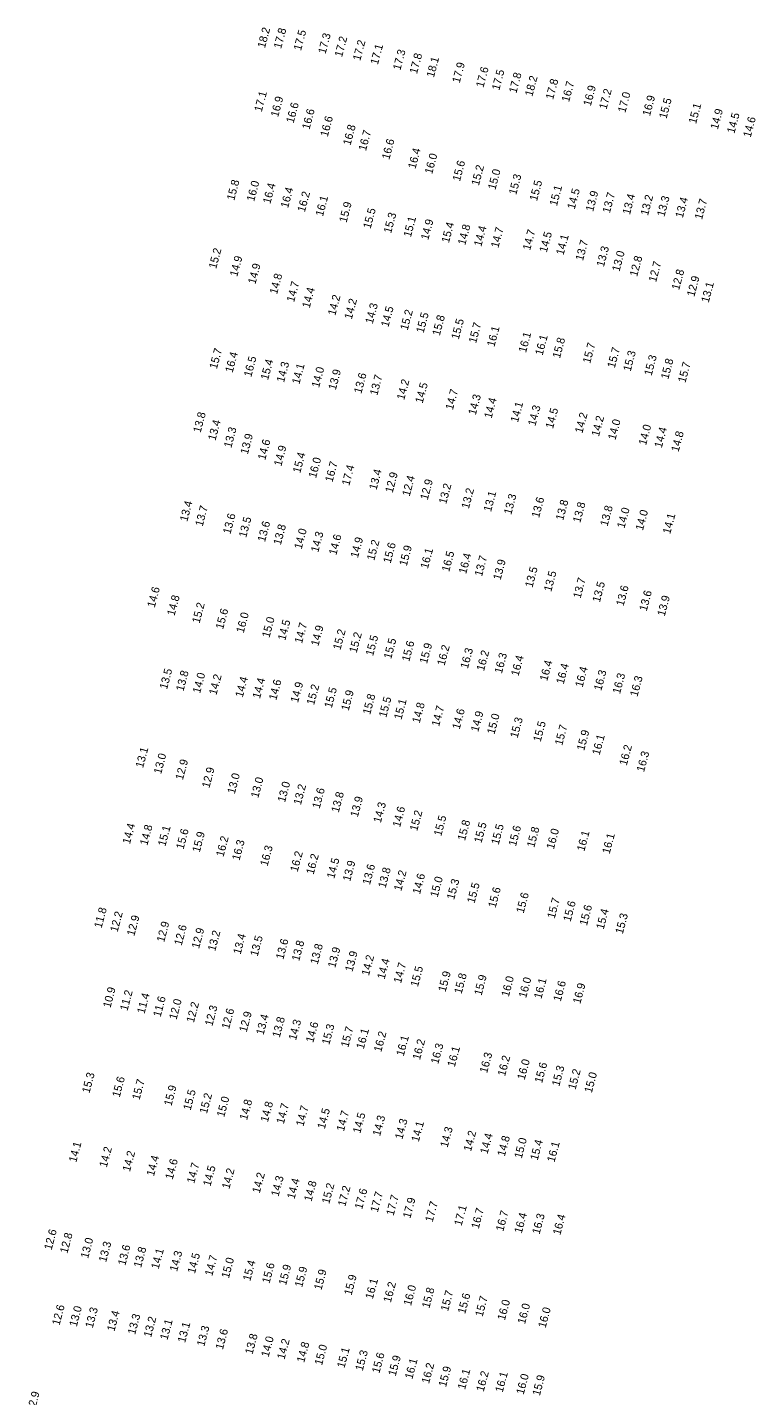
# Model space of a CAD drawing. Extents: x 1023796 to 1112670, y 656573 to 837340.
# Drawn here: x 1028695 to 1029150, y 773152 to 774007 of the extents above; entities that cross this region are included whole.
import ezdxf

# ---------------------------------------------------------------- set-up
doc = ezdxf.new("R2010")
doc.units = 0
doc.layers.add('V-TOPO-SOUN', color=7, linetype='Continuous')

msp = doc.modelspace()

# ---------------------------------------------------------------- texts
at = {"layer": 'V-TOPO-SOUN'}
for s, p in [('18.2 ', (1028843.21, 773993.77)), ('17.8 ', (1028853.32, 773993.39)), ('17.5 ', (1028865.77, 773992.21)), ('17.3 ', (1028881.08, 773990.17)), ('17.2 ', (1028891.38, 773988.17)), ('17.2 ', (1028902.77, 773985.89)), ('17.1 ', (1028913.76, 773983.38)), ('17.3 ', (1028927.82, 773979.95)), ('17.8 ', (1028938.2, 773977.67)), ('18.1 ', (1028948.75, 773975.4)), ('17.9 ', (1028964.87, 773971.97)), ('17.6 ', (1028979.71, 773969.13)), ('17.5 ', (1028989.62, 773967.43)), ('17.8 ', (1029000.29, 773965.59)), ('18.2 ', (1029010.28, 773963.59)), ('17.8 ', (1029023.24, 773961.63)), ('16.7 ', (1029033.21, 773960.09)), ('16.9 ', (1029046.77, 773957.55)), ('17.2 ', (1029056.61, 773955.47)), ('17.1 ', (1028841.19, 773953.95)), ('16.9 ', (1028851.44, 773950.68)), ('16.6 ', (1028861.1, 773946.89)), ('17.0 ', (1029068.38, 773953.4)), ('16.9 ', (1029083.75, 773951.3)), ('15.5 ', (1029094.07, 773949.63)), ('16.6 ', (1028871.03, 773942.92)), ('16.6 ', (1028882.44, 773938.37)), ('15.1 ', (1029112.55, 773946.48)), ('14.9 ', (1029126.16, 773942.92)), ('14.5 ', (1029136.52, 773940.45)), ('16.8 ', (1028896.65, 773933.02)), ('16.7 ', (1028906.32, 773929.57)), ('14.6 ', (1029146.65, 773937.95)), ('16.6 ', (1028920.92, 773924.13)), ('16.4 ', (1028937.23, 773918.35)), ('16.0 ', (1028947.67, 773915.07)), ('15.6 ', (1028965.06, 773910.6)), ('15.2 ', (1028976.85, 773907.83)), ('15.0 ', (1028987.19, 773905.27)), ('15.8 ', (1028824.02, 773898.6)), ('16.0 ', (1028836.45, 773897.97)), ('16.4 ', (1028846.59, 773896.53)), ('15.3 ', (1029000.19, 773902.12)), ('15.5 ', (1029013.2, 773898.28)), ('16.4 ', (1028857.67, 773893.88)), ('16.2 ', (1028868.13, 773891.3)), ('16.1 ', (1028879.44, 773888.68)), ('15.1 ', (1029025.64, 773895.16)), ('14.5 ', (1029036.73, 773893.1)), ('13.9 ', (1029048.24, 773891.68)), ('13.7 ', (1029058.7, 773890.68)), ('13.4 ', (1029071.25, 773889.77)), ('13.2 ', (1029082.51, 773889.17)), ('13.3 ', (1029092.78, 773888.49)), ('13.4 ', (1029104.27, 773887.68)), ('13.7 ', (1029116.3, 773886.67)), ('15.9 ', (1028894.19, 773884.79)), ('15.5 ', (1028909.22, 773880.95)), ('15.3 ', (1028922.04, 773878.09)), ('15.1 ', (1028934.37, 773875.67)), ('14.9 ', (1028945.24, 773873.94)), ('15.4 ', (1028958.15, 773872.09)), ('14.8 ', (1028968.35, 773870.73)), ('14.4 ', (1028978.39, 773869.81)), ('14.7 ', (1028989.03, 773868.98)), ('14.7 ', (1029008.9, 773867.47)), ('14.5 ', (1029019.28, 773866.1)), ('14.1 ', (1029029.75, 773864.46)), ('15.2 ', (1028812.73, 773855.91)), ('13.7 ', (1029041.9, 773860.91)), ('13.3 ', (1029054.94, 773857.11)), ('13.0 ', (1029064.71, 773854.21)), ('14.9 ', (1028825.88, 773851.02)), ('14.9 ', (1028837.26, 773846.32)), ('12.8 ', (1029075.74, 773851.06)), ('12.7 ', (1029087.56, 773847.58)), ('14.8 ', (1028850.77, 773840.02)), ('12.8 ', (1029101.96, 773842.65)), ('12.9 ', (1029111.47, 773838.51)), ('14.7 ', (1028861.4, 773835.09)), ('14.4 ', (1028871.13, 773831.35)), ('13.1 ', (1029120.45, 773834.76)), ('14.2 ', (1028887.15, 773826.71)), ('14.2 ', (1028897.46, 773824.36)), ('14.3 ', (1028910.53, 773821.53)), ('14.5 ', (1028920.37, 773819.55)), ('15.2 ', (1028932.38, 773817.49)), ('15.5 ', (1028942.3, 773815.74)), ('15.8 ', (1028952.43, 773814.11)), ('15.5 ', (1028964.3, 773811.77)), ('15.7 ', (1028975.12, 773809.42)), ('16.1 ', (1028986.55, 773807.19)), ('16.1 ', (1029006.31, 773803.51)), ('15.7 ', (1028813.17, 773793.3)), ('16.1 ', (1029016.66, 773801.81)), ('15.8 ', (1029027.53, 773800.02)), ('15.7 ', (1029046.39, 773796.79)), ('15.7 ', (1029061.76, 773793.92)), ('16.4 ', (1028823.02, 773791.04)), ('16.5 ', (1028834.68, 773788.36)), ('15.4 ', (1028845.16, 773786.47)), ('14.3 ', (1028855.11, 773784.92)), ('15.3 ', (1029071.69, 773791.85)), ('15.3 ', (1029084.78, 773789.15)), ('15.8 ', (1029095.19, 773786.93)), ('15.7 ', (1029105.91, 773784.74)), ('14.1 ', (1028864.71, 773783.83)), ('14.0 ', (1028877.03, 773781.66)), ('13.9 ', (1028887.47, 773780.19)), ('13.6 ', (1028903.46, 773777.96)), ('13.7 ', (1028913.39, 773776.79)), ('14.2 ', (1028930.21, 773773.99)), ('14.5 ', (1028941.73, 773771.89)), ('14.7 ', (1028960.61, 773767.76)), ('14.3 ', (1028974.91, 773764.57)), ('14.4 ', (1028984.78, 773762.43)), ('14.1 ', (1029001.27, 773759.94)), ('13.8 ', (1028802.98, 773753.5)), ('14.3 ', (1029012.18, 773757.76)), ('14.5 ', (1029023.19, 773756.06)), ('14.2 ', (1029041.52, 773753.18)), ('14.2 ', (1029051.86, 773751.16)), ('13.4 ', (1028812.3, 773748.6)), ('13.3 ', (1028822.2, 773744.07)), ('14.0 ', (1029062.18, 773749)), ('14.0 ', (1029081.31, 773745.69)), ('14.4 ', (1029091.12, 773744.04)), ('14.8 ', (1029101.64, 773741.56)), ('13.9 ', (1028832.5, 773739.99)), ('14.6 ', (1028843.4, 773736.45)), ('14.9 ', (1028853.45, 773732.62)), ('15.4 ', (1028865.26, 773728.31)), ('16.0 ', (1028875.11, 773725.17)), ('16.7 ', (1028885.41, 773722.63)), ('17.4 ', (1028895.89, 773720.46)), ('13.4 ', (1028912.91, 773717.8)), ('12.9 ', (1028922.97, 773715.95)), ('12.4 ', (1028933.62, 773713.83)), ('12.9 ', (1028944.89, 773711.54)), ('13.2 ', (1028956.45, 773708.93)), ('13.2 ', (1028970.59, 773706)), ('13.1 ', (1028984.46, 773704.14)), ('13.3 ', (1028997.12, 773702.36)), ('13.6 ', (1029014.46, 773700.37)), ('13.4 ', (1028794.67, 773698.01)), ('13.7 ', (1028804.29, 773694.99)), ('13.8 ', (1029029.52, 773698.74)), ('13.8 ', (1029040.2, 773697.29)), ('13.8 ', (1029057.26, 773695.1)), ('14.0 ', (1029067.82, 773693.82)), ('14.0 ', (1029079.34, 773692.41)), ('13.6 ', (1028821.62, 773690.2)), ('13.5 ', (1028831.49, 773688.03)), ('13.6 ', (1028843.25, 773685.33)), ('13.8 ', (1028853.12, 773683.38)), ('14.1 ', (1029096.4, 773690.24)), ('14.0 ', (1028866.11, 773680.75)), ('14.3 ', (1028876.52, 773678.84)), ('14.6 ', (1028887.8, 773677.09)), ('14.9 ', (1028901.3, 773675.33)), ('15.2 ', (1028911.49, 773673.67)), ('15.6 ', (1028921.75, 773671.96)), ('15.9 ', (1028931.8, 773670.22)), ('16.1 ', (1028944.99, 773668.51)), ('16.5 ', (1028958.29, 773666.64)), ('16.4 ', (1028968.91, 773665.32)), ('13.7 ', (1028978.82, 773663.77)), ('13.9 ', (1028990.41, 773661.49)), ('13.5 ', (1029010.34, 773656.82)), ('13.5 ', (1029022.1, 773654.25)), ('13.7 ', (1029040.38, 773650.01)), ('13.5 ', (1029052.44, 773647.57)), ('14.6 ', (1028774.32, 773644.28)), ('14.8 ', (1028786.7, 773639.15)), ('13.6 ', (1029067.24, 773645.22)), ('13.6 ', (1029081.71, 773642.08)), ('15.2 ', (1028802.34, 773634.47)), ('15.6 ', (1028817.05, 773630.74)), ('13.9 ', (1029092.97, 773638.9)), ('16.0 ', (1028829.91, 773628.39)), ('15.0 ', (1028846.03, 773625.5)), ('14.5 ', (1028855.89, 773623.76)), ('14.7 ', (1028866.36, 773621.9)), ('14.9 ', (1028876.59, 773620.25)), ('15.2 ', (1028890.36, 773617.84)), ('15.2 ', (1028900.5, 773615.99)), ('15.5 ', (1028910.77, 773614.1)), ('15.5 ', (1028922.07, 773612.2)), ('15.6 ', (1028933.36, 773610.58)), ('15.9 ', (1028944.46, 773609.22)), ('16.2 ', (1028955.41, 773608.01)), ('16.3 ', (1028969.98, 773606.12)), ('16.2 ', (1028980.08, 773604.68)), ('16.3 ', (1028991.22, 773603.07)), ('16.4 ', (1029001.63, 773601.49)), ('16.4 ', (1029019.56, 773598.41)), ('16.4 ', (1029029.84, 773596.46)), ('13.5 ', (1028782.04, 773593.25)), ('13.8 ', (1028792.28, 773592.02)), ('14.0 ', (1028802.7, 773590.7)), ('14.2 ', (1028812.9, 773589.7)), ('14.4 ', (1028829.32, 773588.17)), ('16.4 ', (1029041.66, 773594.48)), ('16.3 ', (1029053.35, 773592.37)), ('16.3 ', (1029065.04, 773590.38)), ('16.3 ', (1029075.94, 773588.66)), ('14.4 ', (1028840.1, 773587.42)), ('14.6 ', (1028850.28, 773586.45)), ('14.9 ', (1028863.87, 773584.89)), ('15.2 ', (1028873.9, 773583.42)), ('15.5 ', (1028884.95, 773581.52)), ('15.9 ', (1028895.49, 773579.81)), ('15.8 ', (1028908.95, 773577.44)), ('15.5 ', (1028919, 773575.64)), ('15.1 ', (1028928.48, 773574.3)), ('14.8 ', (1028939.84, 773572.09)), ('14.7 ', (1028951.98, 773570.03)), ('14.6 ', (1028964.85, 773568.21)), ('14.9 ', (1028976.46, 773566.68)), ('15.0 ', (1028986.6, 773565.12)), ('15.3 ', (1029001.06, 773562.8)), ('15.5 ', (1029015.44, 773560.43)), ('15.7 ', (1029028.93, 773558.16)), ('15.9 ', (1029042.65, 773554.91)), ('16.1 ', (1029052.26, 773552.12)), ('16.2 ', (1029069.25, 773545.63)), ('13.1 ', (1028767.07, 773544.16)), ('13.0 ', (1028778.35, 773540.3)), ('12.9 ', (1028791.93, 773536.6)), ('16.3 ', (1029080.06, 773541.63)), ('12.9 ', (1028808.5, 773531.6)), ('13.0 ', (1028824.35, 773527.92)), ('13.0 ', (1028839.04, 773525.39)), ('13.0 ', (1028855.75, 773522.65)), ('13.2 ', (1028865.67, 773521.03)), ('13.6 ', (1028877.38, 773518.73)), ('13.8 ', (1028889.31, 773516.28)), ('13.9 ', (1028901.21, 773513.4)), ('14.3 ', (1028915.6, 773509.81)), ('14.6 ', (1028927.61, 773507.11)), ('15.2 ', (1028938.34, 773504.71)), ('14.4 ', (1028758.84, 773496.55)), ('14.8 ', (1028769.74, 773495.73)), ('15.1 ', (1028781.01, 773495.17)), ('15.5 ', (1028953.37, 773501.56)), ('15.8 ', (1028968.22, 773498.68)), ('15.5 ', (1028978.49, 773497.24)), ('15.5 ', (1028989.23, 773496.15)), ('15.6 ', (1029000.02, 773495.2)), ('15.8 ', (1029011.45, 773494.41)), ('15.6 ', (1028792.34, 773493.24)), ('15.9 ', (1028802.46, 773491.37)), ('16.2 ', (1028817.28, 773488.61)), ('16.3 ', (1028827.29, 773486.3)), ('16.0 ', (1029023.71, 773493.31)), ('16.1 ', (1029042.76, 773492.04)), ('16.1 ', (1029058.56, 773490.43)), ('16.3 ', (1028844.86, 773482.77)), ('16.2 ', (1028863.64, 773479.19)), ('16.2 ', (1028873.61, 773477.57)), ('14.5 ', (1028886.5, 773474.97)), ('13.9 ', (1028896.47, 773473.3)), ('13.6 ', (1028908.8, 773471.11)), ('13.8 ', (1028918.56, 773469.06)), ('14.2 ', (1028928.41, 773467.28)), ('14.6 ', (1028940.06, 773465.25)), ('15.0 ', (1028951.12, 773463.34)), ('15.3 ', (1028961.42, 773461.84)), ('15.5 ', (1028974.12, 773459.53)), ('15.6 ', (1028987.32, 773456.74)), ('15.6 ', (1029004.84, 773453.35)), ('11.8 ', (1028741.12, 773444.03)), ('15.7 ', (1029024.22, 773450.03)), ('15.6 ', (1029034.18, 773448.13)), ('15.6 ', (1029044.38, 773445.63)), ('15.4 ', (1029054.8, 773443.22)), ('12.2 ', (1028751.13, 773441.58)), ('12.9 ', (1028761.6, 773439.16)), ('12.9 ', (1028780.23, 773435.28)), ('15.3 ', (1029066.76, 773440.38)), ('12.6 ', (1028791.17, 773433.21)), ('12.9 ', (1028802.05, 773431.27)), ('13.2 ', (1028812.12, 773429.67)), ('13.4 ', (1028828.02, 773427.66)), ('13.5 ', (1028838.66, 773426.44)), ('13.6 ', (1028854.69, 773424.5)), ('13.8 ', (1028864.58, 773423.47)), ('13.8 ', (1028876.17, 773421.39)), ('13.9 ', (1028887.1, 773419.26)), ('13.9 ', (1028897.88, 773416.82)), ('14.2 ', (1028908.18, 773414.36)), ('14.4 ', (1028917.95, 773412.11)), ('14.7 ', (1028928.23, 773409.62)), ('15.5 ', (1028938.79, 773407.39)), ('15.9 ', (1028956.06, 773404.23)), ('15.8 ', (1028966.06, 773402.99)), ('15.9 ', (1028978.55, 773401.96)), ('16.0 ', (1028995.55, 773401.15)), ('16.0 ', (1029006.39, 773400.44)), ('10.9 ', (1028746.69, 773394.26)), ('11.2 ', (1028757.31, 773392.42)), ('16.1 ', (1029015.92, 773399.9)), ('16.6 ', (1029028.02, 773398.24)), ('16.9 ', (1029040.23, 773396.77)), ('11.4 ', (1028767.94, 773390.56)), ('11.6 ', (1028778.01, 773388.56)), ('12.0 ', (1028787.97, 773386.9)), ('12.2 ', (1028798.79, 773385.01)), ('12.3 ', (1028810.36, 773382.9)), ('12.6 ', (1028820.79, 773380.99)), ('12.9 ', (1028831.77, 773379.07)), ('13.4 ', (1028842.31, 773377.31)), ('13.8 ', (1028852.45, 773375.7)), ('14.3 ', (1028862.61, 773374.03)), ('14.6 ', (1028873.38, 773372.55)), ('15.3 ', (1028883.4, 773371.19)), ('15.7 ', (1028895.28, 773369.57)), ('16.1 ', (1028904.94, 773368.49)), ('16.2 ', (1028915.87, 773366.66)), ('16.1 ', (1028929.89, 773364.1)), ('16.2 ', (1028940.07, 773361.77)), ('16.3 ', (1028951.48, 773359.17)), ('16.1 ', (1028961.82, 773357.34)), ('16.3 ', (1028981.99, 773353.51)), ('16.2 ', (1028993.2, 773351.58)), ('16.0 ', (1029005.47, 773349.27)), ('15.3 ', (1028733.56, 773340.95)), ('15.6 ', (1029016.35, 773347.26)), ('15.3 ', (1029027.1, 773345.27)), ('15.2 ', (1029037.22, 773343.13)), ('15.0 ', (1029047.42, 773341.14)), ('15.6 ', (1028752.47, 773338.38)), ('15.7 ', (1028764.84, 773336.74)), ('15.9 ', (1028784.79, 773332.99)), ('15.5 ', (1028796.78, 773330.28)), ('15.2 ', (1028806.94, 773328.11)), ('15.0 ', (1028817.74, 773326)), ('14.8 ', (1028832.01, 773324.14)), ('14.8 ', (1028845.04, 773322.86)), ('14.7 ', (1028854.99, 773321.72)), ('14.7 ', (1028867.24, 773320.23)), ('14.5 ', (1028880.59, 773318.59)), ('14.7 ', (1028892.55, 773317.13)), ('14.5 ', (1028902.77, 773315.86)), ('14.3 ', (1028915.12, 773314.16)), ('14.3 ', (1028929.07, 773312.11)), ('14.1 ', (1028939.31, 773310.52)), ('14.3 ', (1028957.32, 773307.02)), ('14.2 ', (1028971.96, 773304.61)), ('14.4 ', (1028982.27, 773302.97)), ('14.8 ', (1028993.04, 773301.46)), ('15.0 ', (1029003.63, 773300.16)), ('15.4 ', (1029013.58, 773298.97)), ('14.1 ', (1028725.31, 773297.73)), ('14.2 ', (1028744.37, 773294.58)), ('14.2 ', (1028758.87, 773291.97)), ('14.4 ', (1028773.85, 773289.11)), ('16.1 ', (1029024.1, 773297.84)), ('14.6 ', (1028785.56, 773287.01)), ('14.7 ', (1028799.01, 773284.57)), ('14.5 ', (1028809.17, 773282.81)), ('14.2 ', (1028820.97, 773281.13)), ('14.2 ', (1028839.93, 773278.47)), ('14.3 ', (1028851.68, 773276.44)), ('14.4 ', (1028861.67, 773274.82)), ('14.8 ', (1028872.28, 773273.32)), ('15.2 ', (1028883.37, 773271.84)), ('17.2 ', (1028893.39, 773270.21)), ('17.6 ', (1028903.94, 773268.47)), ('17.7 ', (1028913.72, 773266.53)), ('17.7 ', (1028923.59, 773264.47)), ('17.9 ', (1028934.03, 773262.8)), ('17.7 ', (1028947.97, 773260.43)), ('17.1 ', (1028966.06, 773258.11)), ('16.7 ', (1028976.76, 773256.23)), ('16.7 ', (1028992.11, 773254.66)), ('16.4 ', (1029003.63, 773253.36)), ('16.3 ', (1029014.78, 773252.85)), ('16.4 ', (1029027.75, 773252.38)), ('12.6 ', (1028709.92, 773243.02)), ('12.8 ', (1028719.78, 773240.87)), ('13.0 ', (1028732.72, 773237.72)), ('13.3 ', (1028743.97, 773235.39)), ('13.6 ', (1028755.99, 773233.33)), ('13.8 ', (1028765.85, 773232)), ('14.1 ', (1028776.78, 773231.06)), ('14.3 ', (1028788.32, 773229.56)), ('14.5 ', (1028799.45, 773228.2)), ('14.7 ', (1028810.29, 773226.8)), ('15.0 ', (1028820.66, 773225.34)), ('15.4 ', (1028834.06, 773223.67)), ('15.6 ', (1028846.03, 773222.11)), ('15.9 ', (1028856.4, 773220.99)), ('15.9 ', (1028866.45, 773219.7)), ('15.9 ', (1028878.51, 773217.98)), ('15.9 ', (1028897.3, 773214.69)), ('16.1 ', (1028910.58, 773212.28)), ('16.2 ', (1028921.84, 773210.15)), ('16.0 ', (1028934.46, 773208.17)), ('15.8 ', (1028945.91, 773206.63)), ('15.7 ', (1028957.63, 773204.77)), ('12.6 ', (1028714.84, 773195.9)), ('13.0 ', (1028725.63, 773195.1)), ('15.6 ', (1028968.29, 773203.08)), ('15.7 ', (1028979.16, 773201.31)), ('16.0 ', (1028993.11, 773199.04)), ('16.0 ', (1029005.66, 773196.71)), ('13.3 ', (1028735.61, 773194.27)), ('13.4 ', (1028749.17, 773192.18)), ('13.3 ', (1028762.1, 773190.16)), ('13.2 ', (1028772.08, 773188.45)), ('13.1 ', (1028782.29, 773186.82)), ('16.0 ', (1029018.54, 773194.28)), ('13.1 ', (1028793.33, 773185.07)), ('13.3 ', (1028805.28, 773182.77)), ('13.6 ', (1028816.92, 773180.77)), ('13.8 ', (1028835.42, 773177.8)), ('14.0 ', (1028845.49, 773176.15)), ('14.2 ', (1028855.41, 773174.62)), ('14.8 ', (1028867.72, 773172.66)), ('15.0 ', (1028878.87, 773171.01)), ('15.1 ', (1028892.89, 773169.27)), ('15.3 ', (1028904.29, 773167.5)), ('15.6 ', (1028914.71, 773165.99)), ('15.9 ', (1028924.88, 773164.25)), ('16.1 ', (1028935.29, 773162.36)), ('16.2 ', (1028945.74, 773159.53)), ('15.9 ', (1028956.34, 773157.45)), ('16.1 ', (1028968.24, 773155.81)), ('16.2 ', (1028979.85, 773154.48)), ('16.1 ', (1028991.72, 773154.03)), ('16.0 ', (1029004.85, 773152.72)), ('15.9 ', (1029014.94, 773151.94)), ('12.9 ', (1028699.18, 773141.7))]:
    msp.add_text(s, height=5, rotation=75, dxfattribs=at).set_placement(p)

doc.saveas('drawing.dxf')
